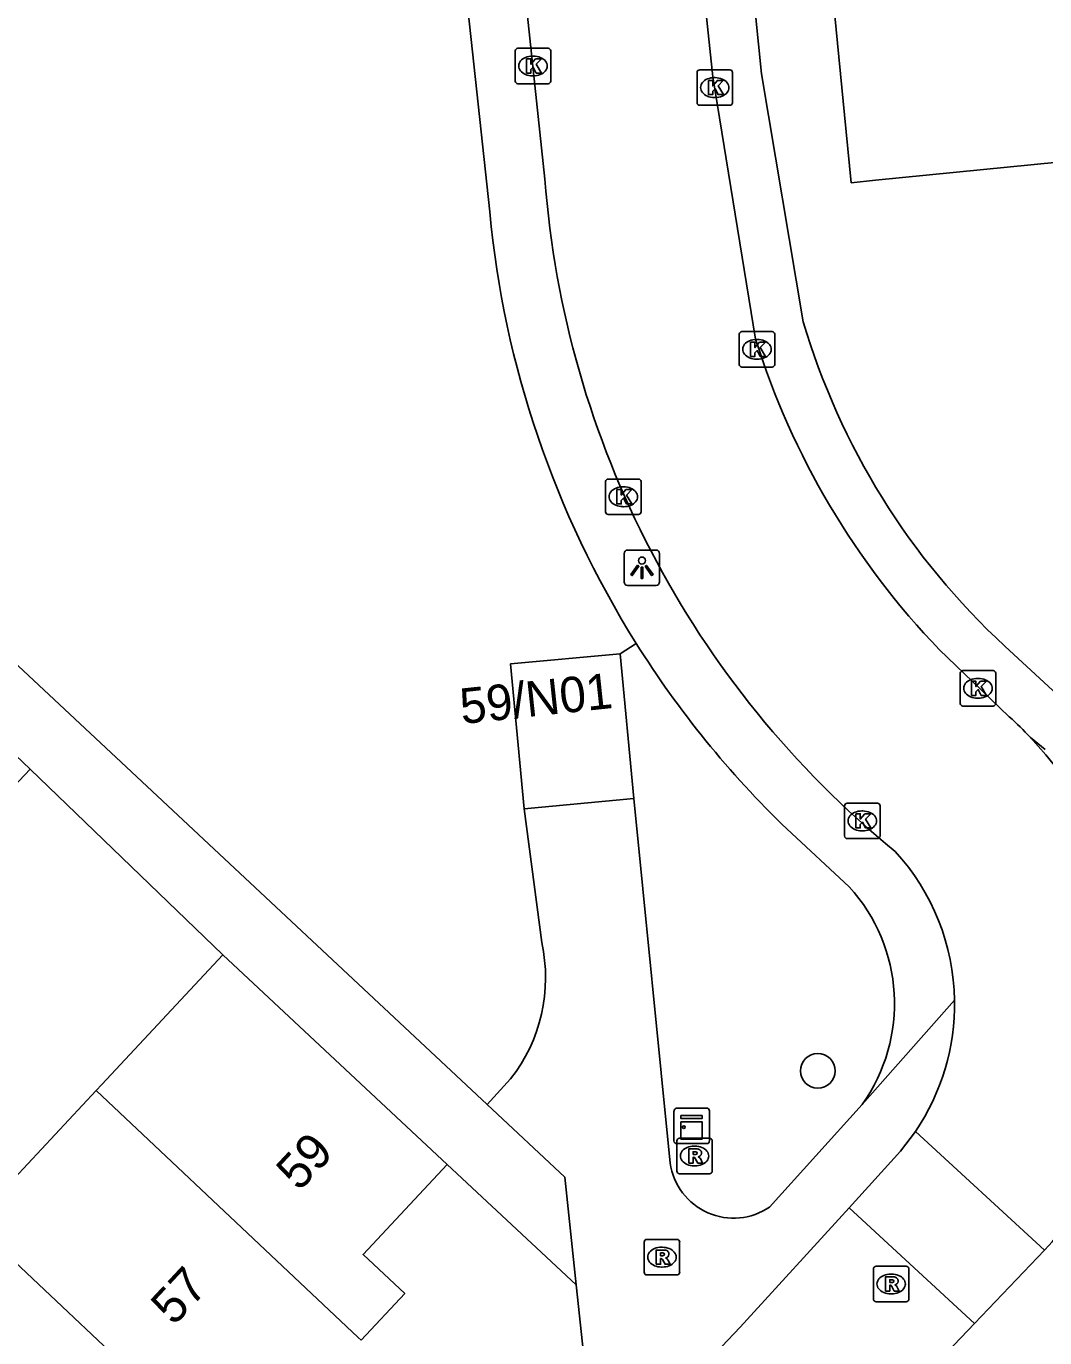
# Model space of a CAD drawing. Extents: x 158474 to 159560, y 388525 to 389605.
# Drawn here: x 159328.63 to 159357.37, y 389319.99 to 389356.98 of the extents above; entities that cross this region are included whole.
import ezdxf

# ---------------------------------------------------------------- set-up
doc = ezdxf.new("R2010")
doc.units = 0
for name, color, linetype in [('IMGEO_Boom', 7, 'Continuous'), ('IMGEO_Groenvoorziening', 7, 'Continuous'), ('IMGEO_Kast', 7, 'Continuous'), ('IMGEO_Kolk', 7, 'Continuous'), ('IMGEO_Lichtpunt', 7, 'Continuous'), ('IMGEO_Loofbos', 7, 'Continuous'), ('IMGEO_Pand', 7, 'Continuous'), ('IMGEO_Pand_nummerreeks', 7, 'Continuous'), ('IMGEO_Rijbaan_lokaal_open', 7, 'Continuous'), ('IMGEO_Rioolput', 7, 'Continuous'), ('IMGEO_Voetpad_open', 7, 'Continuous')]:
    doc.layers.add(name, color=color, linetype=linetype)

msp = doc.modelspace()

# ---------------------------------------------------------------- linework, layer by layer
at = {"layer": 'IMGEO_Boom'}
msp.add_circle((159350.97, 389327.516), 0.489, dxfattribs=at)
at = {"layer": 'IMGEO_Groenvoorziening'}
msp.add_lwpolyline([(159350.833, 389363.641), (159351.727, 389354.483), (159351.914, 389352.571), (159352.599, 389352.639), (159360.024, 389353.372), (159358.979, 389364.292)], dxfattribs=at)
at = {"layer": 'IMGEO_Kast'}
for p, q in [((159346.912, 389325.538), (159346.912, 389326.379)), ((159346.912, 389326.379), (159346.912, 389325.538)), ((159346.987, 389326.463), (159347.828, 389326.463)), ((159347.828, 389326.463), (159346.987, 389326.463)), ((159347.912, 389326.388), (159347.912, 389325.547)), ((159347.912, 389325.547), (159347.912, 389326.388)), ((159347.837, 389325.463), (159346.996, 389325.463)), ((159346.996, 389325.463), (159347.837, 389325.463))]:
    msp.add_line(p, q, dxfattribs=at)
for points in [[(159347.107, 389326.253), (159347.707, 389326.253), (159347.707, 389326.168), (159347.107, 389326.168), (159347.107, 389326.253)], [(159347.107, 389326.078), (159347.707, 389326.078), (159347.707, 389325.589), (159347.107, 389325.589), (159347.107, 389326.078)]]:
    msp.add_lwpolyline(points, dxfattribs=at)
msp.add_circle((159347.191, 389325.927), 0.0377, dxfattribs=at)
for centre, start, end in [((159346.99, 389326.385), 92.4484, 184.2845), ((159346.99, 389326.385), 92.4484, 184.2845), ((159347.834, 389326.385), 2.4484, 94.2845), ((159347.834, 389326.385), 2.4484, 94.2845), ((159346.99, 389325.541), 182.4484, 274.2845), ((159346.99, 389325.541), 182.4484, 274.2845), ((159347.834, 389325.541), 272.4484, 4.2845), ((159347.834, 389325.541), 272.4484, 4.2845)]:
    msp.add_arc(centre, 0.0779, start, end, dxfattribs=at)
at = {"layer": 'IMGEO_Kolk'}
for p, q in [((159342.507, 389356.363), (159343.359, 389356.363)), ((159342.432, 389355.437), (159342.432, 389356.289)), ((159342.92, 389356.143), (159342.945, 389356.143)), ((159343.433, 389356.289), (159343.433, 389355.437)), ((159342.943, 389355.583), (159342.918, 389355.583)), ((159347.562, 389354.828), (159347.562, 389355.68)), ((159347.637, 389355.754), (159348.489, 389355.754)), ((159348.563, 389355.68), (159348.563, 389354.828)), ((159343.359, 389355.363), (159342.507, 389355.363)), ((159348.05, 389355.534), (159348.075, 389355.534)), ((159348.073, 389354.974), (159348.048, 389354.974)), ((159348.489, 389354.754), (159347.637, 389354.754)), ((159348.752, 389347.444), (159348.752, 389348.296)), ((159348.827, 389348.37), (159349.679, 389348.37)), ((159349.753, 389348.296), (159349.753, 389347.444)), ((159349.24, 389348.15), (159349.265, 389348.15)), ((159349.263, 389347.59), (159349.238, 389347.59)), ((159349.679, 389347.37), (159348.827, 389347.37)), ((159344.981, 389343.285), (159344.981, 389344.137)), ((159345.056, 389344.211), (159345.908, 389344.211)), ((159345.982, 389344.137), (159345.982, 389343.285)), ((159345.469, 389343.991), (159345.494, 389343.991)), ((159345.492, 389343.431), (159345.467, 389343.431)), ((159345.908, 389343.211), (159345.056, 389343.211)), ((159354.988, 389337.881), (159354.988, 389338.733)), ((159355.063, 389338.807), (159355.915, 389338.807)), ((159355.476, 389338.587), (159355.501, 389338.587)), ((159355.989, 389338.733), (159355.989, 389337.881)), ((159355.915, 389337.807), (159355.063, 389337.807)), ((159355.499, 389338.027), (159355.474, 389338.027)), ((159351.725, 389334.141), (159351.725, 389334.993)), ((159351.8, 389335.067), (159352.652, 389335.067)), ((159352.213, 389334.847), (159352.238, 389334.847)), ((159352.726, 389334.993), (159352.726, 389334.141)), ((159352.236, 389334.287), (159352.211, 389334.287)), ((159352.652, 389334.067), (159351.8, 389334.067))]:
    msp.add_line(p, q, dxfattribs=at)
for points in [[(159342.507, 389356.363), (159343.359, 389356.363)], [(159342.432, 389355.437), (159342.432, 389356.289)], [(159342.753, 389356.063), (159342.876, 389356.063), (159342.876, 389355.912), (159343.006, 389356.063), (159343.17, 389356.063), (159343.024, 389355.912), (159343.177, 389355.663), (159343.025, 389355.663), (159342.94, 389355.827), (159342.876, 389355.76), (159342.876, 389355.663), (159342.753, 389355.663), (159342.753, 389356.063)], [(159343.433, 389356.289), (159343.433, 389355.437)], [(159347.562, 389354.828), (159347.562, 389355.68)], [(159347.637, 389355.754), (159348.489, 389355.754)], [(159348.563, 389355.68), (159348.563, 389354.828)], [(159343.359, 389355.363), (159342.507, 389355.363)], [(159347.883, 389355.454), (159348.006, 389355.454), (159348.006, 389355.303), (159348.136, 389355.454), (159348.3, 389355.454), (159348.154, 389355.303), (159348.307, 389355.054), (159348.155, 389355.054), (159348.07, 389355.218), (159348.006, 389355.151), (159348.006, 389355.054), (159347.883, 389355.054), (159347.883, 389355.454)], [(159348.489, 389354.754), (159347.637, 389354.754)], [(159348.752, 389347.444), (159348.752, 389348.296)], [(159348.827, 389348.37), (159349.679, 389348.37)], [(159349.753, 389348.296), (159349.753, 389347.444)], [(159349.073, 389348.07), (159349.196, 389348.07), (159349.196, 389347.919), (159349.326, 389348.07), (159349.49, 389348.07), (159349.344, 389347.919), (159349.497, 389347.67), (159349.345, 389347.67), (159349.26, 389347.834), (159349.196, 389347.767), (159349.196, 389347.67), (159349.073, 389347.67), (159349.073, 389348.07)], [(159349.679, 389347.37), (159348.827, 389347.37)], [(159344.981, 389343.285), (159344.981, 389344.137)], [(159345.056, 389344.211), (159345.908, 389344.211)], [(159345.982, 389344.137), (159345.982, 389343.285)], [(159345.302, 389343.911), (159345.425, 389343.911), (159345.425, 389343.76), (159345.555, 389343.911), (159345.719, 389343.911), (159345.573, 389343.76), (159345.726, 389343.511), (159345.574, 389343.511), (159345.489, 389343.675), (159345.425, 389343.608), (159345.425, 389343.511), (159345.302, 389343.511), (159345.302, 389343.911)], [(159345.908, 389343.211), (159345.056, 389343.211)], [(159354.988, 389337.881), (159354.988, 389338.733)], [(159355.063, 389338.807), (159355.915, 389338.807)], [(159355.989, 389338.733), (159355.989, 389337.881)], [(159355.309, 389338.507), (159355.432, 389338.507), (159355.432, 389338.356), (159355.562, 389338.507), (159355.726, 389338.507), (159355.58, 389338.356), (159355.733, 389338.107), (159355.581, 389338.107), (159355.496, 389338.271), (159355.432, 389338.204), (159355.432, 389338.107), (159355.309, 389338.107), (159355.309, 389338.507)], [(159355.915, 389337.807), (159355.063, 389337.807)], [(159351.725, 389334.141), (159351.725, 389334.993)], [(159351.8, 389335.067), (159352.652, 389335.067)], [(159352.726, 389334.993), (159352.726, 389334.141)], [(159352.046, 389334.767), (159352.169, 389334.767), (159352.169, 389334.616), (159352.299, 389334.767), (159352.463, 389334.767), (159352.317, 389334.616), (159352.47, 389334.367), (159352.318, 389334.367), (159352.233, 389334.531), (159352.169, 389334.464), (159352.169, 389334.367), (159352.046, 389334.367), (159352.046, 389334.767)], [(159352.652, 389334.067), (159351.8, 389334.067)]]:
    msp.add_lwpolyline(points, dxfattribs=at)
for centre, start, end in [((159342.509, 389356.287), 91.552, 178.448), ((159342.509, 389356.287), 91.552, 178.448), ((159343.357, 389356.287), 1.552, 88.448), ((159343.357, 389356.287), 1.552, 88.448), ((159347.639, 389355.678), 91.552, 178.448), ((159347.639, 389355.678), 91.552, 178.448), ((159348.487, 389355.678), 1.552, 88.448), ((159348.487, 389355.678), 1.552, 88.448), ((159342.509, 389355.439), 181.552, 268.448), ((159342.509, 389355.439), 181.552, 268.448), ((159343.357, 389355.439), 271.552, 358.448), ((159343.357, 389355.439), 271.552, 358.448), ((159347.639, 389354.83), 181.552, 268.448), ((159347.639, 389354.83), 181.552, 268.448), ((159348.487, 389354.83), 271.552, 358.448), ((159348.487, 389354.83), 271.552, 358.448), ((159348.829, 389348.294), 91.552, 178.448), ((159348.829, 389348.294), 91.552, 178.448), ((159349.677, 389348.294), 1.552, 88.448), ((159349.677, 389348.294), 1.552, 88.448), ((159348.829, 389347.446), 181.552, 268.448), ((159348.829, 389347.446), 181.552, 268.448), ((159349.677, 389347.446), 271.552, 358.448), ((159349.677, 389347.446), 271.552, 358.448), ((159345.058, 389344.135), 91.552, 178.448), ((159345.058, 389344.135), 91.552, 178.448), ((159345.906, 389344.135), 1.552, 88.448), ((159345.906, 389344.135), 1.552, 88.448), ((159345.058, 389343.287), 181.552, 268.448), ((159345.058, 389343.287), 181.552, 268.448), ((159345.906, 389343.287), 271.552, 358.448), ((159345.906, 389343.287), 271.552, 358.448), ((159355.065, 389338.731), 91.552, 178.448), ((159355.065, 389338.731), 91.552, 178.448), ((159355.913, 389338.731), 1.552, 88.448), ((159355.913, 389338.731), 1.552, 88.448), ((159355.065, 389337.883), 181.552, 268.448), ((159355.065, 389337.883), 181.552, 268.448), ((159355.913, 389337.883), 271.552, 358.448), ((159355.913, 389337.883), 271.552, 358.448), ((159351.802, 389334.991), 91.552, 178.448), ((159351.802, 389334.991), 91.552, 178.448), ((159352.65, 389334.991), 1.552, 88.448), ((159352.65, 389334.991), 1.552, 88.448), ((159351.802, 389334.143), 181.552, 268.448), ((159351.802, 389334.143), 181.552, 268.448), ((159352.65, 389334.143), 271.552, 358.448), ((159352.65, 389334.143), 271.552, 358.448)]:
    msp.add_arc(centre, 0.0765, start, end, dxfattribs=at)
for centre, major_axis, ratio, start_param, end_param in [((159342.919, 389355.863), (-0.387, 0.002), 0.722429, 4.712389, 7.853982), ((159342.944, 389355.863), (-0.39, 0.002), 0.717154, 1.570796, 4.712389), ((159348.049, 389355.254), (-0.387, 0.002), 0.722429, 4.712389, 7.853982), ((159348.074, 389355.254), (-0.39, 0.002), 0.717154, 1.570796, 4.712389), ((159349.239, 389347.87), (-0.387, 0.002), 0.722429, 4.712389, 7.853982), ((159349.264, 389347.87), (-0.39, 0.002), 0.717154, 1.570796, 4.712389), ((159345.468, 389343.711), (-0.387, 0.002), 0.722429, 4.712389, 7.853982), ((159345.493, 389343.711), (-0.39, 0.002), 0.717154, 1.570796, 4.712389), ((159355.475, 389338.307), (-0.387, 0.002), 0.722429, 4.712389, 7.853982), ((159355.5, 389338.307), (-0.39, 0.002), 0.717154, 1.570796, 4.712389), ((159352.212, 389334.567), (-0.387, 0.002), 0.722429, 4.712389, 7.853982), ((159352.237, 389334.567), (-0.39, 0.002), 0.717154, 1.570796, 4.712389)]:
    msp.add_ellipse(centre, major_axis=major_axis, ratio=ratio, start_param=start_param, end_param=end_param, dxfattribs=at)
at = {"layer": 'IMGEO_Lichtpunt'}
for p, q in [((159345.509, 389342.113), (159345.509, 389341.306)), ((159345.509, 389342.113), (159345.509, 389341.306)), ((159346.411, 389342.208), (159345.603, 389342.208)), ((159346.411, 389342.208), (159345.603, 389342.208)), ((159346.505, 389341.306), (159346.505, 389342.113)), ((159346.505, 389341.306), (159346.505, 389342.113)), ((159345.603, 389341.212), (159346.411, 389341.212)), ((159345.603, 389341.212), (159346.411, 389341.212))]:
    msp.add_line(p, q, dxfattribs=at)
for points in [[(159345.883, 389341.777), (159345.922, 389341.749), (159345.734, 389341.487), (159345.696, 389341.514), (159345.883, 389341.777)], [(159345.985, 389341.729), (159346.032, 389341.729), (159346.032, 389341.407), (159345.985, 389341.407), (159345.985, 389341.729)], [(159346.095, 389341.749), (159346.133, 389341.776), (159346.32, 389341.514), (159346.281, 389341.486), (159346.095, 389341.749)]]:
    msp.add_lwpolyline(points, dxfattribs=at)
msp.add_circle((159346.008, 389341.911), 0.0994, dxfattribs=at)
for centre, start, end in [((159345.603, 389342.113), 90, 180), ((159345.603, 389342.113), 90, 180), ((159346.411, 389342.113), 0, 90), ((159346.411, 389342.113), 0, 90), ((159345.603, 389341.306), 180, 270), ((159345.603, 389341.306), 180, 270), ((159346.411, 389341.306), 270, 0), ((159346.411, 389341.306), 270, 360)]:
    msp.add_arc(centre, 0.0946, start, end, dxfattribs=at)
at = {"layer": 'IMGEO_Loofbos'}
msp.add_lwpolyline([(159345.396, 389339.284), (159345.846, 389339.576)], dxfattribs=at)
at = {"layer": 'IMGEO_Pand'}
for points in [[(159342.681, 389334.909), (159342.299, 389338.995), (159345.396, 389339.284)], [(159345.778, 389335.198), (159345.396, 389339.284)], [(159323.01, 389334.113), (159326.678, 389337.989), (159328.748, 389336.03)], [(159328.748, 389336.03), (159325.085, 389332.16)], [(159345.778, 389335.198), (159342.681, 389334.909)], [(159330.607, 389326.961), (159330.769, 389327.135), (159334.181, 389330.789)], [(159334.181, 389330.789), (159340.511, 389324.877)], [(159327.128, 389323.236), (159330.607, 389326.961)], [(159330.607, 389326.961), (159338.004, 389319.997), (159338.084, 389319.921)], [(159340.511, 389324.877), (159338.139, 389322.337), (159339.315, 389321.239), (159338.084, 389319.921)], [(159327.128, 389323.236), (159333.335, 389317.386), (159333.438, 389317.289)]]:
    msp.add_lwpolyline(points, dxfattribs=at)
at = {"layer": 'IMGEO_Rijbaan_lokaal_open'}
for points in [[(159349.212, 389348.158), (159348.005, 389355.56), (159345.77, 389376.682), (159345.512, 389379.255), (159345.522, 389379.274), (159344.968, 389384.489)], [(159343.27, 389352.674), (159339.994, 389383.441)], [(159356.373, 389337.506), (159355.33, 389338.504), (159354.405, 389339.389)], [(159357.386, 389336.579), (159356.969, 389336.917)], [(159351.858, 389323.653), (159353.299, 389325.252), (159353.725, 389325.809)], [(159353.725, 389325.809), (159357.362, 389322.453)], [(159345.461, 389316.783), (159348.778, 389320.288), (159351.858, 389323.653)], [(159351.858, 389323.653), (159355.395, 389320.389)], [(159357.362, 389322.453), (159357.491, 389322.588), (159357.585, 389322.695), (159357.921, 389323.104)], [(159355.395, 389320.389), (159357.362, 389322.453)], [(159355.395, 389320.389), (159354.811, 389319.777), (159344.08, 389308.293)]]:
    msp.add_lwpolyline(points, dxfattribs=at)
for centre, radius, start, end in [((159370.342, 389354.718), 27.149, 184.3173, 230.7152), ((159370.495, 389354.84), 22.307, 197.4294, 223.8386), ((159348.367, 389328.808), 11.822, 43.3074, 47.3695), ((159348.464, 389328.893), 11.692, 352.6633, 43.3339), ((159348.462, 389329.398), 6.367, 0.971, 42.5565), ((159348.457, 389329.394), 6.372, 325.7667, 1.0083)]:
    msp.add_arc(centre, radius, start, end, dxfattribs=at)
at = {"layer": 'IMGEO_Rioolput'}
for p, q in [((159347.066, 389325.614), (159347.918, 389325.614)), ((159346.991, 389324.688), (159346.991, 389325.54)), ((159347.479, 389325.394), (159347.504, 389325.394)), ((159347.992, 389325.54), (159347.992, 389324.688)), ((159347.918, 389324.614), (159347.066, 389324.614)), ((159347.502, 389324.834), (159347.477, 389324.834)), ((159346.071, 389321.834), (159346.071, 389322.686)), ((159346.146, 389322.76), (159346.998, 389322.76)), ((159347.072, 389322.686), (159347.072, 389321.834)), ((159346.559, 389322.54), (159346.584, 389322.54)), ((159346.582, 389321.98), (159346.557, 389321.98)), ((159352.539, 389321.078), (159352.539, 389321.93)), ((159352.614, 389322.004), (159353.466, 389322.004)), ((159353.54, 389321.93), (159353.54, 389321.078)), ((159346.998, 389321.76), (159346.146, 389321.76)), ((159353.027, 389321.784), (159353.052, 389321.784)), ((159353.05, 389321.224), (159353.025, 389321.224)), ((159353.466, 389321.004), (159352.614, 389321.004))]:
    msp.add_line(p, q, dxfattribs=at)
for points in [[(159347.066, 389325.614), (159347.918, 389325.614)], [(159346.991, 389324.688), (159346.991, 389325.54)], [(159347.58, 389325.312), (159347.328, 389325.314), (159347.328, 389324.914)], [(159347.506, 389325.233), (159347.452, 389325.233), (159347.452, 389325.152)], [(159347.992, 389325.54), (159347.992, 389324.688)], [(159347.328, 389324.914), (159347.452, 389324.914), (159347.452, 389325.076), (159347.463, 389325.076)], [(159347.452, 389325.152), (159347.504, 389325.152)], [(159347.51, 389325.047), (159347.581, 389324.914), (159347.721, 389324.914), (159347.656, 389325.04)], [(159347.918, 389324.614), (159347.066, 389324.614)], [(159346.071, 389321.834), (159346.071, 389322.686)], [(159346.146, 389322.76), (159346.998, 389322.76)], [(159347.072, 389322.686), (159347.072, 389321.834)], [(159346.66, 389322.458), (159346.408, 389322.46), (159346.408, 389322.06)], [(159346.586, 389322.379), (159346.532, 389322.379), (159346.532, 389322.298)], [(159346.532, 389322.298), (159346.584, 389322.298)], [(159346.408, 389322.06), (159346.532, 389322.06), (159346.532, 389322.222), (159346.543, 389322.222)], [(159346.59, 389322.193), (159346.661, 389322.06), (159346.801, 389322.06), (159346.736, 389322.186)], [(159352.539, 389321.078), (159352.539, 389321.93)], [(159352.614, 389322.004), (159353.466, 389322.004)], [(159353.54, 389321.93), (159353.54, 389321.078)], [(159346.998, 389321.76), (159346.146, 389321.76)], [(159353.128, 389321.702), (159352.876, 389321.704), (159352.876, 389321.304)], [(159353.054, 389321.623), (159353, 389321.623), (159353, 389321.542)], [(159353, 389321.542), (159353.052, 389321.542)], [(159352.876, 389321.304), (159353, 389321.304), (159353, 389321.466), (159353.011, 389321.466)], [(159353.058, 389321.437), (159353.129, 389321.304), (159353.269, 389321.304), (159353.204, 389321.43)], [(159353.466, 389321.004), (159352.614, 389321.004)]]:
    msp.add_lwpolyline(points, dxfattribs=at)
for centre, radius, start, end in [((159347.068, 389325.538), 0.0765, 91.552, 178.448), ((159347.068, 389325.538), 0.0765, 91.552, 178.448), ((159347.916, 389325.538), 0.0765, 1.552, 88.448), ((159347.916, 389325.538), 0.0765, 1.552, 88.448), ((159347.512, 389325.137), 0.0964, 77.0061, 93.1865), ((159347.526, 389325.194), 0.0378, 276.6634, 79.6772), ((159347.579, 389325.202), 0.109, 350.3612, 89.416), ((159347.462, 389325.023), 0.0533, 26.0293, 88.6989), ((159347.488, 389325.341), 0.19, 274.7715, 282.9687), ((159347.577, 389325.202), 0.112, 277.5842, 350.9817), ((159347.561, 389324.987), 0.108, 29.5134, 73.7905), ((159347.068, 389324.69), 0.0765, 181.552, 268.448), ((159347.068, 389324.69), 0.0765, 181.552, 268.448), ((159347.916, 389324.69), 0.0765, 271.552, 358.448), ((159347.916, 389324.69), 0.0765, 271.552, 358.448), ((159346.148, 389322.684), 0.0765, 91.552, 178.448), ((159346.148, 389322.684), 0.0765, 91.552, 178.448), ((159346.996, 389322.684), 0.0765, 1.552, 88.448), ((159346.996, 389322.684), 0.0765, 1.552, 88.448), ((159346.568, 389322.487), 0.19, 274.7715, 282.9687), ((159346.592, 389322.283), 0.0964, 77.0061, 93.1865), ((159346.606, 389322.34), 0.0378, 276.6634, 79.6772), ((159346.659, 389322.348), 0.109, 350.3612, 89.416), ((159346.657, 389322.348), 0.112, 277.5842, 350.9817), ((159346.542, 389322.169), 0.0533, 26.0293, 88.6989), ((159346.641, 389322.133), 0.108, 29.5134, 73.7905), ((159352.616, 389321.928), 0.0765, 91.552, 178.448), ((159352.616, 389321.928), 0.0765, 91.552, 178.448), ((159353.464, 389321.928), 0.0765, 1.552, 88.448), ((159353.464, 389321.928), 0.0765, 1.552, 88.448), ((159346.148, 389321.836), 0.0765, 181.552, 268.448), ((159346.148, 389321.836), 0.0765, 181.552, 268.448), ((159346.996, 389321.836), 0.0765, 271.552, 358.448), ((159346.996, 389321.836), 0.0765, 271.552, 358.448), ((159353.036, 389321.731), 0.19, 274.7715, 282.9687), ((159353.06, 389321.527), 0.0964, 77.0061, 93.1865), ((159353.074, 389321.584), 0.0378, 276.6634, 79.6772), ((159353.127, 389321.592), 0.109, 350.3612, 89.416), ((159353.125, 389321.592), 0.112, 277.5842, 350.9817), ((159353.01, 389321.413), 0.0533, 26.0293, 88.6989), ((159353.109, 389321.377), 0.108, 29.5134, 73.7905), ((159352.616, 389321.08), 0.0765, 181.552, 268.448), ((159352.616, 389321.08), 0.0765, 181.552, 268.448), ((159353.464, 389321.08), 0.0765, 271.552, 358.448), ((159353.464, 389321.08), 0.0765, 271.552, 358.448)]:
    msp.add_arc(centre, radius, start, end, dxfattribs=at)
for centre, major_axis, ratio, start_param, end_param in [((159347.478, 389325.114), (-0.387, 0.002), 0.722429, 4.712389, 7.853982), ((159347.503, 389325.114), (-0.39, 0.002), 0.717154, 1.570796, 4.712389), ((159346.558, 389322.26), (-0.387, 0.002), 0.722429, 4.712389, 7.853982), ((159346.583, 389322.26), (-0.39, 0.002), 0.717154, 1.570796, 4.712389), ((159353.026, 389321.504), (-0.387, 0.002), 0.722429, 4.712389, 7.853982), ((159353.051, 389321.504), (-0.39, 0.002), 0.717154, 1.570796, 4.712389)]:
    msp.add_ellipse(centre, major_axis=major_axis, ratio=ratio, start_param=start_param, end_param=end_param, dxfattribs=at)
at = {"layer": 'IMGEO_Voetpad_open'}
for points in [[(159338.207, 389384.133), (159341.712, 389351.744)], [(159325.239, 389383.163), (159328.358, 389347.458), (159328.114, 389339.212), (159341.642, 389326.57)], [(159350.833, 389363.641), (159348.594, 389363.396), (159348.89, 389360.488), (159349.384, 389355.638), (159350.561, 389348.648)], [(159356.249, 389339.494), (159358.092, 389337.792)], [(159334.181, 389330.789), (159328.748, 389336.03)], [(159342.681, 389334.909), (159343.179, 389331.134)], [(159346.807, 389324.912), (159345.778, 389335.198)], [(159350.097, 389334.339), (159351.858, 389332.71)], [(159352.222, 389326.563), (159354.828, 389329.506)], [(159342.3, 389327.292), (159341.642, 389326.57)], [(159341.642, 389326.57), (159343.828, 389324.515), (159344.15, 389321.478)], [(159352.222, 389326.563), (159349.61, 389323.674)], [(159344.15, 389321.478), (159340.511, 389324.877)], [(159344.15, 389321.478), (159344.383, 389319.287), (159316.291, 389289.564)]]:
    msp.add_lwpolyline(points, dxfattribs=at)
for centre, radius, start, end in [((159369.416, 389354.37), 27.828, 185.4146, 212.1152), ((159369.995, 389354.38), 20.262, 196.4323, 227.2787), ((159369.384, 389354.338), 27.784, 212.095, 226.0392), ((159348.229, 389329.411), 4.904, 324.5005, 42.2772), ((159338.709, 389330.135), 4.58, 321.6284, 12.5981), ((159348.591, 389325.16), 1.801, 187.8992, 304.4416)]:
    msp.add_arc(centre, radius, start, end, dxfattribs=at)

# ---------------------------------------------------------------- texts
at = {"layer": 'IMGEO_Pand_nummerreeks'}
for s, rotation, p in [('59/N01', 6.102, (159340.927, 389337.297)), ('59', 47.0135, (159336.336, 389324.093)), ('57', 47.0135, (159332.8, 389320.299))]:
    msp.add_text(s, height=1, rotation=rotation, dxfattribs=at).set_placement(p)

doc.saveas('drawing.dxf')
